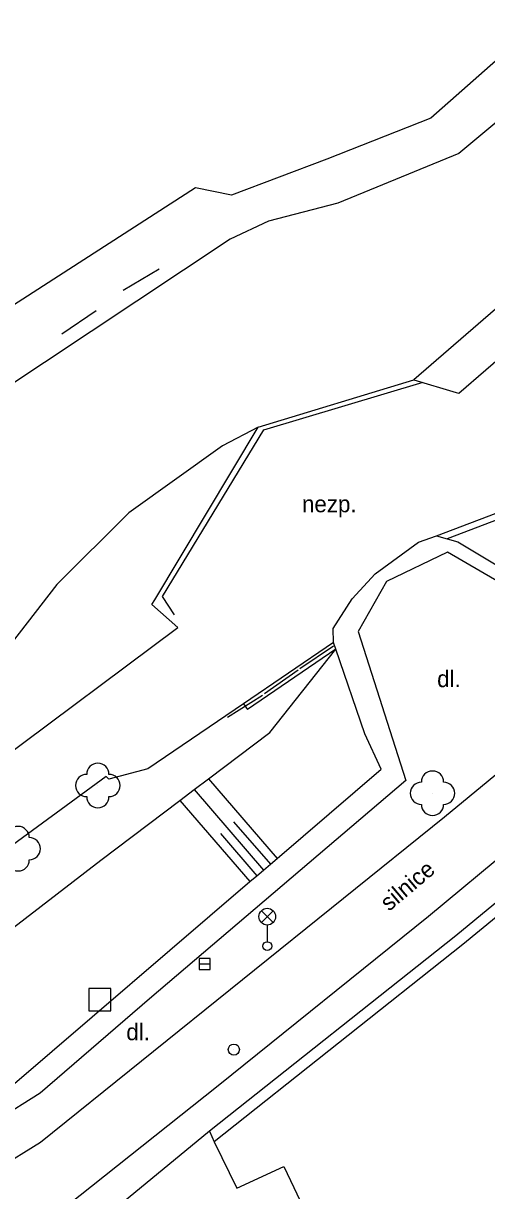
# Model space of a CAD drawing. Extents: x -737812 to -729375, y -1123000 to -1115500.
# Drawn here: x -736215.1 to -736194.3, y -1119493.2 to -1119440.7 of the extents above; entities that cross this region are included whole.
import ezdxf

# ---------------------------------------------------------------- set-up
doc = ezdxf.new("R2010")
doc.units = 0
for name, color, linetype in [('Doplněk polohopisu', 7, 'Continuous'), ('Doplňkové značky', 7, 'Continuous'), ('Hranice - ploty_ zdi', 7, 'Continuous'), ('Komunikace', 7, 'Continuous'), ('Pomocné popisy', 7, 'Continuous'), ('Povr_ zn_ inž_ sítí - el_', 7, 'Continuous'), ('Povr_ zn_ inž_ sítí - kan_', 7, 'Continuous'), ('Stavební objekty', 7, 'Continuous'), ('Výškopis', 7, 'Continuous'), ('Zeleň', 7, 'Continuous')]:
    doc.layers.add(name, color=color, linetype=linetype)

msp = doc.modelspace()

# ---------------------------------------------------------------- linework, layer by layer
at = {"layer": 'Doplněk polohopisu'}
for p, q in [((-736193.26, -1119441.83), (-736196.81, -1119444.96)), ((-736191.66, -1119443.3), (-736195.56, -1119446.56)), ((-736196.81, -1119444.96), (-736201.49, -1119446.81)), ((-736195.56, -1119446.56), (-736200.99, -1119448.78)), ((-736201.49, -1119446.81), (-736205.76, -1119448.42)), ((-736207.38, -1119448.1), (-736217.34, -1119454.52)), ((-736205.76, -1119448.42), (-736207.38, -1119448.1)), ((-736200.99, -1119448.78), (-736204.11, -1119449.6)), ((-736195.56, -1119457.33), (-736185.84, -1119448.92)), ((-736204.11, -1119449.6), (-736205.83, -1119450.4)), ((-736210.63, -1119452.69), (-736209.01, -1119451.74)), ((-736213.38, -1119454.66), (-736211.84, -1119453.61)), ((-736222.91, -1119478.86), (-736208.17, -1119467.86)), ((-736201.18, -1119468.7), (-736202.7, -1119469.71)), ((-736202.77, -1119469.77), (-736204.29, -1119470.84)), ((-736205.22, -1119471.29), (-736209.53, -1119474.21)), ((-736204.38, -1119470.92), (-736205.95, -1119471.91)), ((-736209.53, -1119474.21), (-736211.27, -1119474.68)), ((-736211.4, -1119474.56), (-736234.75, -1119491.69)), ((-736211.27, -1119474.68), (-736211.4, -1119474.56))]:
    msp.add_line(p, q, dxfattribs=at)
at = {"layer": 'Doplňkové značky'}
for radius in [0.25, 0.0005]:
    msp.add_circle((-736205.66, -1119486.83), radius, dxfattribs=at)
at = {"layer": 'Hranice - ploty_ zdi'}
for p, q in [((-736205.83, -1119450.4), (-736216.28, -1119457.34)), ((-736204.57, -1119458.86), (-736197.58, -1119456.73)), ((-736209.21, -1119466.62), (-736204.57, -1119458.86)), ((-736196.56, -1119463.74), (-736192.95, -1119462.36)), ((-736192.85, -1119462.64), (-736196.08, -1119463.88)), ((-736197.37, -1119464.02), (-736196.56, -1119463.74)), ((-736196.56, -1119463.74), (-736196.08, -1119463.88)), ((-736196.08, -1119463.88), (-736195.6, -1119464.01)), ((-736199.32, -1119465.45), (-736197.37, -1119464.02)), ((-736196.06, -1119464.48), (-736198.81, -1119465.79)), ((-736190.22, -1119467.88), (-736196.06, -1119464.48)), ((-736195.6, -1119464.01), (-736190.33, -1119467.17)), ((-736200.34, -1119466.57), (-736199.32, -1119465.45)), ((-736198.81, -1119465.79), (-736200.07, -1119468.04)), ((-736201.2, -1119467.91), (-736200.34, -1119466.57)), ((-736209.34, -1119466.83), (-736209.21, -1119466.62)), ((-736208.17, -1119467.86), (-736209.34, -1119466.83)), ((-736201.18, -1119468.53), (-736201.2, -1119467.91)), ((-736200.07, -1119468.04), (-736197.94, -1119474.74)), ((-736201.18, -1119468.53), (-736205.22, -1119471.29)), ((-736201.08, -1119468.83), (-736201.18, -1119468.53)), ((-736201.08, -1119468.83), (-736205.05, -1119471.54)), ((-736199.78, -1119472.64), (-736201.08, -1119468.83)), ((-736182.47, -1119470.77), (-736195.69, -1119481.72)), ((-736205.22, -1119471.29), (-736205.05, -1119471.54)), ((-736182.65, -1119471.57), (-736195.37, -1119482.11)), ((-736199.04, -1119474.22), (-736199.78, -1119472.64)), ((-736203.72, -1119478.24), (-736199.04, -1119474.22)), ((-736197.94, -1119474.74), (-736209.45, -1119484.55)), ((-736204.33, -1119478.76), (-736204.02, -1119478.5)), ((-736204.02, -1119478.5), (-736203.72, -1119478.24)), ((-736204.94, -1119479.28), (-736204.63, -1119479.02)), ((-736204.63, -1119479.02), (-736204.33, -1119478.76)), ((-736215.61, -1119488.45), (-736204.94, -1119479.28)), ((-736195.69, -1119481.72), (-736206.76, -1119490.5)), ((-736195.37, -1119482.11), (-736206.54, -1119490.97)), ((-736209.45, -1119484.55), (-736214.36, -1119488.79)), ((-736214.36, -1119488.79), (-736231.52, -1119499.42))]:
    msp.add_line(p, q, dxfattribs=at)
for points in [[(-736208.33, -1119467.29), (-736208.87, -1119466.46), (-736204.31, -1119458.97), (-736197.16, -1119456.83)], [(-736197.58, -1119456.73), (-736195.67, -1119457.3), (-736195.56, -1119457.33)]]:
    msp.add_lwpolyline(points, dxfattribs=at)
at = {"layer": 'Komunikace'}
for p, q in [((-736180.25, -1119463.24), (-736196.2, -1119476.38)), ((-736196.92, -1119480.83), (-736183.5, -1119469.66)), ((-736196.2, -1119476.38), (-736214.34, -1119491)), ((-736206.37, -1119488.44), (-736196.92, -1119480.83)), ((-736213.73, -1119494.3), (-736206.37, -1119488.44)), ((-736214.34, -1119491), (-736216.67, -1119492.45))]:
    msp.add_line(p, q, dxfattribs=at)
at = {"layer": 'Povr_ zn_ inž_ sítí - el_'}
for p, q in [((-736204.424, -1119481.118), (-736203.896, -1119480.59)), ((-736203.888, -1119481.115), (-736204.416, -1119480.586)), ((-736204.16, -1119481.23), (-736204.16, -1119481.98))]:
    msp.add_line(p, q, dxfattribs=at)
for centre, radius in [((-736204.16, -1119480.855), 0.375), ((-736204.16, -1119482.18), 0.2)]:
    msp.add_circle(centre, radius, dxfattribs=at)
at = {"layer": 'Povr_ zn_ inž_ sítí - kan_'}
for p, q in [((-736207.22, -1119482.98), (-736206.72, -1119482.98)), ((-736211.18, -1119484.09), (-736212.18, -1119484.09)), ((-736212.18, -1119484.09), (-736212.18, -1119485.09)), ((-736211.18, -1119485.09), (-736211.18, -1119484.09)), ((-736212.18, -1119485.09), (-736211.18, -1119485.09))]:
    msp.add_line(p, q, dxfattribs=at)
msp.add_lwpolyline([(-736207.22, -1119483.231), (-736206.72, -1119483.231), (-736206.72, -1119482.73), (-736207.22, -1119482.73)], close=True, dxfattribs=at)
at = {"layer": 'Stavební objekty'}
msp.add_line((-736206.76, -1119490.5), (-736213.41, -1119495.97), dxfattribs=at)
msp.add_lwpolyline([(-736206.76, -1119490.5), (-736206.54, -1119490.97), (-736205.53, -1119493.06), (-736203.41, -1119492.08), (-736201.2, -1119496.75), (-736203.7, -1119497.88), (-736199.85, -1119506.22), (-736172.88, -1119493.16)], dxfattribs=at)
at = {"layer": 'Výškopis'}
for p, q in [((-736204.05, -1119472.58), (-736201.08, -1119468.83)), ((-736206.8, -1119474.66), (-736204.05, -1119472.58)), ((-736207.44, -1119475.14), (-736206.8, -1119474.66)), ((-736206.8, -1119474.66), (-736203.72, -1119478.24)), ((-736208.08, -1119475.63), (-736207.44, -1119475.14)), ((-736207.44, -1119475.14), (-736204.33, -1119478.76)), ((-736211.64, -1119478.32), (-736208.08, -1119475.63)), ((-736208.08, -1119475.63), (-736204.94, -1119479.28)), ((-736205.67, -1119476.59), (-736204.02, -1119478.5)), ((-736206.26, -1119477.12), (-736204.63, -1119479.02)), ((-736227.45, -1119490.48), (-736211.64, -1119478.32))]:
    msp.add_line(p, q, dxfattribs=at)
at = {"layer": 'Zeleň'}
for p, q in [((-736175.14, -1119437.25), (-736197.58, -1119456.73)), ((-736204.57, -1119458.86), (-736206.17, -1119459.69)), ((-736206.17, -1119459.69), (-736210.37, -1119462.71)), ((-736210.37, -1119462.71), (-736213.61, -1119465.92)), ((-736213.61, -1119465.92), (-736217.14, -1119470.48))]:
    msp.add_line(p, q, dxfattribs=at)
for centre in [(-736211.77, -1119474.96), (-736196.74, -1119475.31)]:
    msp.add_circle(centre, 0.0005, dxfattribs=at)
for centre, start, end in [((-736212.27, -1119474.96), 90, 270), ((-736211.77, -1119474.46), 0, 180), ((-736211.27, -1119474.96), 270, 90), ((-736196.74, -1119474.81), 0, 180), ((-736197.24, -1119475.31), 90, 270), ((-736196.24, -1119475.31), 270, 90), ((-736211.77, -1119475.46), 180, 360), ((-736196.74, -1119475.81), 180, 360), ((-736215.35, -1119477.3), 0, 180), ((-736214.85, -1119477.8), 270, 90), ((-736215.35, -1119478.3), 180, 360)]:
    msp.add_arc(centre, 0.5, start, end, dxfattribs=at)

# ---------------------------------------------------------------- texts
at = {"layer": 'Pomocné popisy'}
for s, p in [('nezp.', (-736202.6, -1119462.68)), ('dl.', (-736196.53, -1119470.54)), ('dl.', (-736210.49, -1119486.41))]:
    msp.add_text(s, height=0.75, dxfattribs=at).set_placement(p)
msp.add_text('silnice', height=0.75, rotation=40.1421, dxfattribs=at).set_placement((-736198.69, -1119480.64))

doc.saveas('drawing.dxf')
